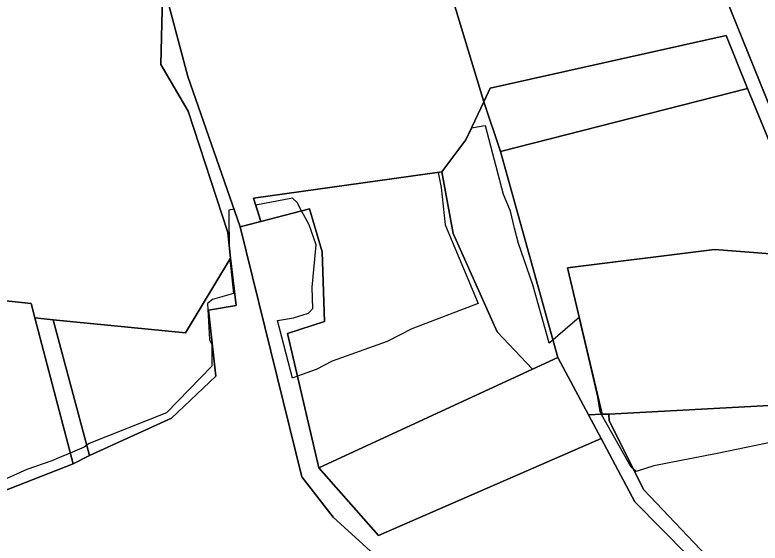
# Model space of a CAD drawing. Extents: x -477304 to -465429, y -1159113 to -1149210.
# Drawn here: x -474554.2 to -474299.9, y -1154618.5 to -1154438.1 of the extents above; entities that cross this region are included whole.
import ezdxf

# ---------------------------------------------------------------- set-up
doc = ezdxf.new("R2010")
doc.units = 0
for name, color, linetype in [('BPEJ_s', 7, 'Continuous'), ('PUPFL_s', 7, 'Continuous'), ('trav_porost_s', 7, 'Continuous')]:
    doc.layers.add(name, color=color, linetype=linetype)

msp = doc.modelspace()

# ---------------------------------------------------------------- linework, layer by layer
at = {"layer": 'BPEJ_s'}
for points in [[(-474271.13, -1154578.94), (-474314.56, -1154587.85), (-474336.2, -1154592.12), (-474342.16, -1154594.04), (-474343.1, -1154593.21), (-474343.85, -1154592.55), (-474353.98, -1154574.53), (-474354.49, -1154573.62), (-474355.23, -1154568.62), (-474357.88, -1154557.4), (-474361.65, -1154541.46), (-474364.69, -1154544.07), (-474370.62, -1154549.15), (-474371.88, -1154550.22), (-474372.35, -1154548.53), (-474377.45, -1154530.25), (-474382.34, -1154516.21), (-474383.66, -1154510.96), (-474385.11, -1154505.16), (-474387.45, -1154499.41), (-474393.6, -1154475.97), (-474394.47, -1154476.13), (-474395.1, -1154476.24), (-474398.44, -1154476.82), (-474400.28, -1154480.75), (-474408.49, -1154491.72), (-474409.76, -1154491.9), (-474408.71, -1154497.08), (-474407.43, -1154509.83), (-474400.23, -1154526.9), (-474396.09, -1154536.7), (-474418.7, -1154545.34), (-474427.21, -1154549.6), (-474445.92, -1154556.4), (-474451.45, -1154559.17), (-474457.78, -1154561.53), (-474459.52, -1154562.17), (-474464.57, -1154542.48), (-474461.92, -1154542.01), (-474459.1, -1154541.52), (-474454, -1154540.03), (-474452.51, -1154538.33), (-474452.62, -1154534.8), (-474452.73, -1154531.1), (-474451.45, -1154516.64), (-474453.79, -1154509.83), (-474456.35, -1154504.99), (-474457.83, -1154502.18), (-474459.53, -1154500.69), (-474472.03, -1154503.05), (-474470.27, -1154508.63), (-474477.34, -1154510.48), (-474479.44, -1154504.46), (-474481.25, -1154504.8), (-474481.22, -1154506.86), (-474481.06, -1154517.4), (-474480.67, -1154521.18), (-474480.89, -1154521.55), (-474479.6, -1154533.21), (-474486.75, -1154535.35), (-474488.45, -1154536.63), (-474487.81, -1154548.96), (-474486.96, -1154550.66)], [(-474271.13, -1154578.94), (-474314.56, -1154587.85), (-474336.2, -1154592.12), (-474342.16, -1154594.04), (-474343.1, -1154593.21), (-474343.85, -1154592.55), (-474353.98, -1154574.53), (-474354.49, -1154573.62), (-474355.23, -1154568.62), (-474357.88, -1154557.4), (-474361.65, -1154541.46), (-474364.69, -1154544.07), (-474370.62, -1154549.15), (-474371.88, -1154550.22), (-474372.35, -1154548.53), (-474377.45, -1154530.25), (-474382.34, -1154516.21), (-474383.66, -1154510.96), (-474385.11, -1154505.16), (-474387.45, -1154499.41), (-474393.6, -1154475.97), (-474394.47, -1154476.13), (-474395.1, -1154476.24), (-474398.44, -1154476.82), (-474400.28, -1154480.75), (-474408.49, -1154491.72), (-474409.76, -1154491.9), (-474408.71, -1154497.08), (-474407.43, -1154509.83), (-474400.23, -1154526.9), (-474396.09, -1154536.7), (-474418.7, -1154545.34), (-474427.21, -1154549.6), (-474445.92, -1154556.4), (-474451.45, -1154559.17), (-474457.78, -1154561.53), (-474459.52, -1154562.17), (-474464.57, -1154542.48), (-474461.92, -1154542.01), (-474459.1, -1154541.52), (-474454, -1154540.03), (-474452.51, -1154538.33), (-474452.62, -1154534.8), (-474452.73, -1154531.1), (-474451.45, -1154516.64), (-474453.79, -1154509.83), (-474456.35, -1154504.99), (-474457.83, -1154502.18), (-474459.53, -1154500.69), (-474472.03, -1154503.05), (-474470.27, -1154508.63), (-474477.34, -1154510.48), (-474479.44, -1154504.46), (-474481.25, -1154504.8), (-474481.22, -1154506.86), (-474481.06, -1154517.4), (-474480.67, -1154521.18), (-474480.89, -1154521.55), (-474479.6, -1154533.21), (-474486.75, -1154535.35), (-474488.45, -1154536.63), (-474487.81, -1154548.96), (-474486.96, -1154550.66)], [(-474486.96, -1154550.66), (-474486.96, -1154558.1), (-474502.48, -1154574.05), (-474528.85, -1154584.47), (-474529.66, -1154585.08), (-474530.55, -1154585.75), (-474535.3, -1154587.76), (-474538.97, -1154589.31), (-474541.61, -1154590.42), (-474550.11, -1154593.4), (-474556.92, -1154596.38)], [(-474486.96, -1154550.66), (-474486.96, -1154558.1), (-474502.48, -1154574.05), (-474528.85, -1154584.47), (-474529.66, -1154585.08), (-474530.55, -1154585.75), (-474535.3, -1154587.76), (-474538.97, -1154589.31), (-474541.61, -1154590.42), (-474550.11, -1154593.4), (-474556.92, -1154596.38)]]:
    msp.add_lwpolyline(points, dxfattribs=at)
at = {"layer": 'PUPFL_s'}
for points in [[(-474577.43, -1154608.26), (-474534.34, -1154591.42), (-474528.72, -1154588.6), (-474500.82, -1154575.85), (-474485.61, -1154561.49), (-474488.13, -1154538.93), (-474478.72, -1154537.37), (-474480.67, -1154521.18), (-474481.56, -1154512.48), (-474495.05, -1154471.02), (-474504.41, -1154455.05), (-474503.73, -1154426.92), (-474495.21, -1154459.11), (-474477.34, -1154510.48), (-474456.25, -1154595.84), (-474445.57, -1154609.62), (-474426.63, -1154626.96), (-474406.19, -1154642.93), (-474354.19, -1154666.19), (-474324.11, -1154683.59), (-474302.87, -1154701.05), (-474280.25, -1154739.01)], [(-474280.25, -1154739.01), (-474302.87, -1154701.05), (-474324.11, -1154683.59), (-474354.19, -1154666.19), (-474406.19, -1154642.93), (-474426.63, -1154626.96), (-474445.57, -1154609.62), (-474456.25, -1154595.84), (-474477.34, -1154510.48), (-474470.27, -1154508.63), (-474453.72, -1154504.3), (-474449.3, -1154519), (-474448.55, -1154542.83), (-474461.18, -1154546.91), (-474450.51, -1154592.79), (-474430.13, -1154615.88), (-474354.17, -1154582.76), (-474342.6, -1154604.43), (-474315.31, -1154632.03), (-474299.08, -1154651.35)]]:
    msp.add_lwpolyline(points, dxfattribs=at)
for points in [[(-474394.23, -1154467.83), (-474392.07, -1154463.15), (-474311.52, -1154445.18), (-474304.25, -1154463.25), (-474388.54, -1154484.82)], [(-474315.4, -1154518.27), (-474365.65, -1154524.5), (-474353.84, -1154574.52), (-474358.45, -1154574.74), (-474368.96, -1154555.11), (-474388.54, -1154484.82), (-474304.25, -1154463.25), (-474294.31, -1154487.22), (-474283.7, -1154518.9), (-474283.07, -1154520.79)], [(-474388.54, -1154484.82), (-474368.96, -1154555.11), (-474377.53, -1154559.07), (-474389.6, -1154546.39), (-474404.64, -1154512.79), (-474408.49, -1154491.72), (-474400.28, -1154480.75), (-474394.23, -1154467.83)], [(-474534.34, -1154591.42), (-474577.43, -1154608.26), (-474598.04, -1154579.45), (-474598.23, -1154559.14), (-474615.25, -1154557.33), (-474628.51, -1154530.34), (-474625.41, -1154519.2), (-474632.59, -1154509.15), (-474622.83, -1154486.87), (-474620.7, -1154470.38), (-474616.8, -1154481.18), (-474606.07, -1154530.68), (-474548.72, -1154536.66), (-474547.43, -1154541.62)], [(-474404.64, -1154512.79), (-474389.6, -1154546.39), (-474377.53, -1154559.07), (-474450.51, -1154592.79), (-474461.18, -1154546.91), (-474448.55, -1154542.83), (-474449.3, -1154519), (-474453.72, -1154504.3), (-474470.27, -1154508.63), (-474472.78, -1154500.68), (-474408.49, -1154491.72)], [(-474528.72, -1154588.6), (-474541.1, -1154542.25), (-474496, -1154546.74), (-474480.67, -1154521.18), (-474478.72, -1154537.37), (-474488.13, -1154538.93), (-474485.61, -1154561.49), (-474500.82, -1154575.85)], [(-474547.43, -1154541.62), (-474541.1, -1154542.25), (-474528.72, -1154588.6), (-474534.34, -1154591.42)], [(-474430.13, -1154615.88), (-474450.51, -1154592.79), (-474377.53, -1154559.07), (-474368.96, -1154555.11), (-474358.45, -1154574.74), (-474354.17, -1154582.76)], [(-474351.36, -1154576.74), (-474351.54, -1154574.41), (-474269.43, -1154569.99), (-474265.46, -1154587.35), (-474252.7, -1154619.72), (-474311.76, -1154629.58), (-474339.54, -1154600.31)], [(-474198.53, -1154725.73), (-474175.02, -1154779.46), (-474213.57, -1154783.74), (-474224.84, -1154785.28), (-474231.82, -1154755.93), (-474239.21, -1154729.76), (-474250.05, -1154704.22), (-474259.38, -1154689.67), (-474270.18, -1154680.4), (-474299.08, -1154651.35), (-474315.31, -1154632.03), (-474342.6, -1154604.43), (-474354.17, -1154582.76), (-474358.45, -1154574.74), (-474353.84, -1154574.52), (-474351.54, -1154574.41), (-474351.36, -1154576.74), (-474339.54, -1154600.31), (-474311.76, -1154629.58), (-474252.7, -1154619.72), (-474210.79, -1154710.64)]]:
    msp.add_lwpolyline(points, close=True, dxfattribs=at)
at = {"layer": 'trav_porost_s'}
for points in [[(-474187.62, -1154489.19), (-474268.38, -1154505.44), (-474270.47, -1154493.2), (-474286.03, -1154495.93), (-474286.82, -1154493.7), (-474311.43, -1154432.5), (-474359.65, -1154275.75), (-474316.24, -1154266.91), (-474253.56, -1154254.54), (-474230.52, -1154338.67), (-474194.46, -1154460.44)], [(-474359.65, -1154275.75), (-474311.43, -1154432.5), (-474286.82, -1154493.7), (-474294.31, -1154487.22), (-474304.25, -1154463.25), (-474311.52, -1154445.18), (-474392.07, -1154463.15), (-474394.23, -1154467.83), (-474418.15, -1154388.5), (-474449.36, -1154296.51), (-474406.76, -1154286.76), (-474376.67, -1154279.22)], [(-474452.42, -1154297.21), (-474449.36, -1154296.51), (-474418.15, -1154388.5), (-474394.23, -1154467.83), (-474400.28, -1154480.75), (-474408.49, -1154491.72), (-474472.78, -1154500.68), (-474470.27, -1154508.63), (-474477.34, -1154510.48), (-474495.21, -1154459.11), (-474503.73, -1154426.92), (-474511.01, -1154392.42), (-474540.23, -1154315.05), (-474506.03, -1154307.06)], [(-474365.65, -1154524.5), (-474315.4, -1154518.27), (-474283.07, -1154520.79), (-474273.11, -1154553.93), (-474269.43, -1154569.99), (-474351.54, -1154574.41), (-474353.84, -1154574.52)]]:
    msp.add_lwpolyline(points, close=True, dxfattribs=at)
msp.add_lwpolyline([(-474503.73, -1154426.92), (-474504.41, -1154455.05), (-474495.05, -1154471.02), (-474481.56, -1154512.48), (-474480.67, -1154521.18), (-474496, -1154546.74), (-474541.1, -1154542.25), (-474547.43, -1154541.62), (-474548.72, -1154536.66), (-474606.07, -1154530.68), (-474616.8, -1154481.18), (-474620.7, -1154470.38), (-474643.38, -1154471.47), (-474644.24, -1154489.74), (-474687.92, -1154496.11), (-474695.33, -1154484.05), (-474697.28, -1154465.67), (-474707.61, -1154446.26), (-474752.04, -1154447.93), (-474766.79, -1154432.54)], dxfattribs=at)

doc.saveas('drawing.dxf')
